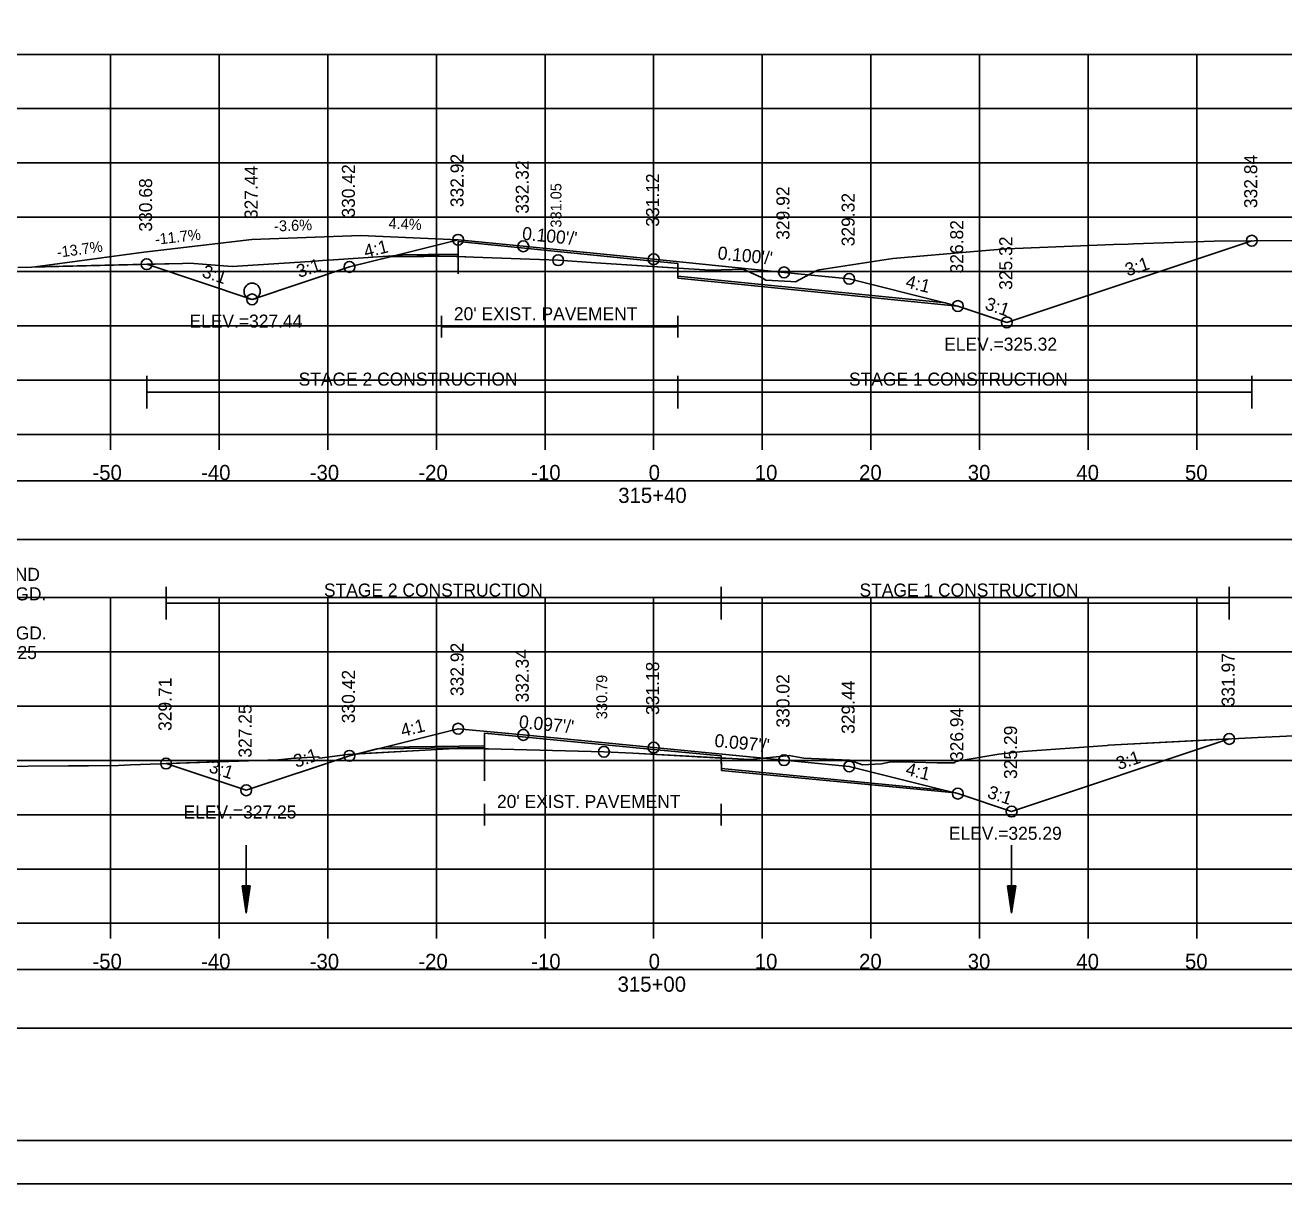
# Model space of a CAD drawing. Extents: x 1376273 to 1384221, y 378927 to 384592.
# Drawn here: x 1381300.5 to 1381416.4, y 382031.9 to 382138.5 of the extents above; entities that cross this region are included whole.
import ezdxf

# ---------------------------------------------------------------- set-up
doc = ezdxf.new("R2010")
doc.units = 0
for name, color, linetype in [('R_Alt Surface', 7, 'Continuous'), ('R_Axis', 7, 'Continuous'), ('R_Axis Annot', 7, 'Continuous'), ('R_Border', 7, 'Continuous'), ('R_Border Notes', 7, 'Continuous'), ('R_Contours', 7, 'Continuous'), ('R_Dimension', 7, 'Continuous'), ('R_Drive', 7, 'Continuous'), ('R_Exist Surface', 7, 'Continuous'), ('R_Fin Surface', 7, 'Continuous'), ('R_Grid', 7, 'Continuous'), ('R_No Plot', 7, 'Continuous'), ('R_Water', 7, 'Continuous'), ('R_Xsect Elev', 7, 'Continuous'), ('R_Xsect Slope', 7, 'Continuous'), ('T_Detection Zones', 7, 'Continuous'), ('T_Notes', 7, 'Continuous')]:
    doc.layers.add(name, color=color, linetype=linetype)

msp = doc.modelspace()

# ---------------------------------------------------------------- linework, layer by layer
at = {"layer": 'R_Alt Surface'}
for points in [[(1381334.79, 382117.39), (1381340.34, 382117.45), (1381340.35, 382118.62), (1381358.35, 382116.82), (1381360.58, 382116.59), (1381360.59, 382115.43), (1381385.23, 382112.97)], [(1381338.82, 382111.78), (1381338.82, 382109.78)], [(1381360.58, 382111.78), (1381360.58, 382109.78)], [(1381338.82, 382110.78), (1381360.58, 382110.78)], [(1381333.58, 382072.09), (1381342.77, 382072.21), (1381342.78, 382073.38), (1381358.35, 382071.87), (1381364.57, 382071.27), (1381364.58, 382070.1), (1381385.04, 382068.13)], [(1381342.78, 382066.87), (1381342.78, 382064.87)], [(1381364.57, 382066.87), (1381364.57, 382064.87)], [(1381342.78, 382065.87), (1381364.57, 382065.87)]]:
    msp.add_lwpolyline(points, dxfattribs=at)
at = {"layer": 'R_Axis'}
for p, q in [((1381208.35, 382100.86), (1381508.35, 382100.86)), ((1381308.35, 382099.46), (1381308.35, 382100.86)), ((1381318.35, 382099.46), (1381318.35, 382100.86)), ((1381328.35, 382099.46), (1381328.35, 382100.86)), ((1381338.35, 382099.46), (1381338.35, 382100.86)), ((1381348.35, 382099.46), (1381348.35, 382100.86)), ((1381358.35, 382099.46), (1381358.35, 382100.86)), ((1381368.35, 382099.46), (1381368.35, 382100.86)), ((1381378.35, 382099.46), (1381378.35, 382100.86)), ((1381388.35, 382099.46), (1381388.35, 382100.86)), ((1381398.35, 382099.46), (1381398.35, 382100.86)), ((1381408.35, 382099.46), (1381408.35, 382100.86)), ((1381208.35, 382055.86), (1381508.35, 382055.86)), ((1381308.35, 382054.46), (1381308.35, 382055.86)), ((1381318.35, 382054.46), (1381318.35, 382055.86)), ((1381328.35, 382054.46), (1381328.35, 382055.86)), ((1381338.35, 382054.46), (1381338.35, 382055.86)), ((1381348.35, 382054.46), (1381348.35, 382055.86)), ((1381358.35, 382054.46), (1381358.35, 382055.86)), ((1381368.35, 382054.46), (1381368.35, 382055.86)), ((1381378.35, 382054.46), (1381378.35, 382055.86)), ((1381388.35, 382054.46), (1381388.35, 382055.86)), ((1381398.35, 382054.46), (1381398.35, 382055.86)), ((1381408.35, 382054.46), (1381408.35, 382055.86))]:
    msp.add_line(p, q, dxfattribs=at)
at = {"layer": 'R_Axis Annot'}
for points in [[(1381207.5, 382091.2), (1381509.19, 382091.2), (1381509.19, 382096.61), (1381207.5, 382096.61)], [(1381207.5, 382046.21), (1381509.19, 382046.21), (1381509.19, 382051.62), (1381207.5, 382051.62)]]:
    msp.add_lwpolyline(points, close=True, dxfattribs=at)
at = {"layer": 'R_Border'}
msp.add_line((1381516.53, 382035.86), (1381200.35, 382035.86), dxfattribs=at)
at = {"layer": 'R_Contours'}
for p, q in [((1381340.34, 382117.28), (1381340.35, 382115.64)), ((1381342.77, 382072.04), (1381342.79, 382068.97))]:
    msp.add_line(p, q, dxfattribs=at)
for points in [[(1381360.59, 382116.17), (1381361.58, 382116.11), (1381363.05, 382116.03), (1381363.72, 382115.99), (1381364.55, 382116.02), (1381366.58, 382116.07), (1381368.27, 382115.32), (1381368.67, 382115.06), (1381370.97, 382114.96), (1381371.4, 382114.93), (1381373.2, 382115.86), (1381373.45, 382115.99), (1381373.6, 382116.01), (1381380.38, 382117.06), (1381388.18, 382117.73), (1381390.76, 382117.97), (1381391.61, 382118), (1381400.67, 382118.35), (1381402.03, 382118.39), (1381402.53, 382118.41), (1381409.96, 382118.67), (1381413.41, 382118.7), (1381390.86, 382111.18), (1381386.35, 382112.69), (1381386.34, 382112.69), (1381360.59, 382115.26)], [(1381364.57, 382071.08), (1381365.57, 382071.02), (1381366.61, 382070.96), (1381367.08, 382070.94), (1381367.54, 382070.97), (1381370.83, 382071.32), (1381372.16, 382071.08), (1381376.37, 382070.89), (1381376.37, 382070.89), (1381377.58, 382070.45), (1381379.32, 382070.54), (1381380.19, 382070.72), (1381382.32, 382070.71), (1381384.45, 382070.64), (1381386.05, 382070.64), (1381386.1, 382070.73), (1381386.48, 382070.82), (1381390.13, 382071.43), (1381392.33, 382071.69), (1381400.11, 382072.24), (1381400.23, 382072.25), (1381411.33, 382072.83), (1381391.3, 382066.15), (1381386.35, 382067.8), (1381386.12, 382067.86), (1381364.58, 382069.94)]]:
    msp.add_lwpolyline(points, close=True, dxfattribs=at)
at = {"layer": 'R_Dimension'}
for p, q in [((1381311.68, 382103.26), (1381311.68, 382106.26)), ((1381360.58, 382103.26), (1381360.58, 382106.26)), ((1381413.41, 382103.26), (1381413.41, 382106.26)), ((1381311.68, 382104.76), (1381413.41, 382104.76)), ((1381313.47, 382083.84), (1381313.47, 382086.84)), ((1381364.57, 382083.84), (1381364.57, 382086.84)), ((1381411.33, 382083.84), (1381411.33, 382086.84)), ((1381313.47, 382085.34), (1381411.33, 382085.34))]:
    msp.add_line(p, q, dxfattribs=at)
at = {"layer": 'R_Drive'}
for p, q in [((1381321.36, 382118.82), (1381311.43, 382117.66)), ((1381331.36, 382119.18), (1381321.36, 382118.82)), ((1381340.35, 382118.79), (1381331.36, 382119.18)), ((1381311.43, 382117.66), (1381301.42, 382116.29))]:
    msp.add_line(p, q, dxfattribs=at)
msp.add_lwpolyline([(1381321.36, 382118.82), (1381311.43, 382117.66)], dxfattribs=at)
at = {"layer": 'R_Exist Surface'}
for points in [[(1381299.83, 382116.25), (1381314.97, 382116.62), (1381315.45, 382116.63), (1381316.02, 382116.59), (1381319.55, 382116.33), (1381326.72, 382116.8), (1381327.86, 382116.88), (1381328.87, 382116.95), (1381335.68, 382117.39), (1381336.56, 382117.37), (1381337.82, 382117.34), (1381341.76, 382117.18), (1381349.56, 382116.91), (1381353.03, 382116.67), (1381361.58, 382116.11), (1381363.05, 382116.03), (1381363.72, 382115.99), (1381364.55, 382116.02), (1381366.58, 382116.07), (1381368.27, 382115.32), (1381368.67, 382115.06), (1381370.97, 382114.96), (1381371.4, 382114.93), (1381373.2, 382115.86), (1381373.45, 382115.99), (1381373.6, 382116.01), (1381380.38, 382117.06), (1381388.18, 382117.73), (1381390.76, 382117.97), (1381391.61, 382118), (1381400.67, 382118.35), (1381402.03, 382118.39), (1381402.53, 382118.41), (1381409.96, 382118.67), (1381420.98, 382118.76)], [(1381297.01, 382070.31), (1381304.49, 382070.36), (1381306.34, 382070.36), (1381309.08, 382070.39), (1381310.19, 382070.45), (1381323.77, 382070.92), (1381324.98, 382071.04), (1381327.45, 382071.19), (1381327.48, 382071.19), (1381327.49, 382071.19), (1381327.58, 382071.08), (1381330.16, 382071.41), (1381337.88, 382071.83), (1381340.06, 382071.95), (1381341.57, 382071.95), (1381341.78, 382071.95), (1381343.15, 382071.92), (1381353.77, 382071.65), (1381356.42, 382071.53), (1381365.57, 382071.02), (1381366.61, 382070.96), (1381367.08, 382070.94), (1381367.54, 382070.97), (1381370.83, 382071.32), (1381372.16, 382071.08), (1381376.37, 382070.89), (1381376.37, 382070.89), (1381377.58, 382070.45), (1381379.32, 382070.54), (1381380.19, 382070.72), (1381382.32, 382070.71), (1381384.45, 382070.64), (1381386.05, 382070.64), (1381386.1, 382070.73), (1381386.48, 382070.82), (1381390.13, 382071.43), (1381392.33, 382071.69), (1381400.11, 382072.24), (1381400.23, 382072.25), (1381413.97, 382072.96), (1381422.56, 382073.38)]]:
    msp.add_lwpolyline(points, dxfattribs=at)
at = {"layer": 'R_Fin Surface'}
for points in [[(1381311.68, 382116.54), (1381321.39, 382113.3), (1381330.35, 382116.29), (1381334.82, 382117.4), (1381340.35, 382118.79), (1381346.35, 382118.19), (1381358.35, 382116.99), (1381370.35, 382115.79), (1381376.35, 382115.19), (1381385.02, 382113.02), (1381386.35, 382112.69), (1381390.86, 382111.18), (1381413.41, 382118.7)], [(1381313.47, 382070.57), (1381320.84, 382068.11), (1381330.35, 382071.28), (1381334.08, 382072.21), (1381340.35, 382073.78), (1381346.35, 382073.2), (1381358.35, 382072.04), (1381370.35, 382070.88), (1381376.35, 382070.3), (1381384.94, 382068.15), (1381386.35, 382067.8), (1381391.3, 382066.15), (1381411.33, 382072.83)]]:
    msp.add_lwpolyline(points, dxfattribs=at)
at = {"layer": 'R_Grid'}
for p, q in [((1381208.35, 382135.86), (1381508.35, 382135.86)), ((1381308.35, 382100.86), (1381308.35, 382135.86)), ((1381318.35, 382100.86), (1381318.35, 382135.86)), ((1381328.35, 382100.86), (1381328.35, 382135.86)), ((1381338.35, 382100.86), (1381338.35, 382135.86)), ((1381348.35, 382100.86), (1381348.35, 382135.86)), ((1381358.35, 382100.86), (1381358.35, 382135.86)), ((1381368.35, 382100.86), (1381368.35, 382135.86)), ((1381378.35, 382100.86), (1381378.35, 382135.86)), ((1381388.35, 382100.86), (1381388.35, 382135.86)), ((1381398.35, 382100.86), (1381398.35, 382135.86)), ((1381408.35, 382100.86), (1381408.35, 382135.86)), ((1381208.35, 382130.86), (1381508.35, 382130.86)), ((1381208.35, 382125.86), (1381508.35, 382125.86)), ((1381208.35, 382120.86), (1381508.35, 382120.86)), ((1381208.35, 382115.86), (1381508.35, 382115.86)), ((1381208.35, 382110.86), (1381508.35, 382110.86)), ((1381208.35, 382105.86), (1381508.35, 382105.86)), ((1381208.35, 382100.86), (1381508.35, 382100.86)), ((1381208.35, 382085.86), (1381508.35, 382085.86)), ((1381308.35, 382055.86), (1381308.35, 382085.86)), ((1381318.35, 382055.86), (1381318.35, 382085.86)), ((1381328.35, 382055.86), (1381328.35, 382085.86)), ((1381338.35, 382055.86), (1381338.35, 382085.86)), ((1381348.35, 382055.86), (1381348.35, 382085.86)), ((1381358.35, 382055.86), (1381358.35, 382085.86)), ((1381368.35, 382055.86), (1381368.35, 382085.86)), ((1381378.35, 382055.86), (1381378.35, 382085.86)), ((1381388.35, 382055.86), (1381388.35, 382085.86)), ((1381398.35, 382055.86), (1381398.35, 382085.86)), ((1381408.35, 382055.86), (1381408.35, 382085.86)), ((1381208.35, 382080.86), (1381508.35, 382080.86)), ((1381208.35, 382075.86), (1381508.35, 382075.86)), ((1381208.35, 382070.86), (1381508.35, 382070.86)), ((1381208.35, 382065.86), (1381508.35, 382065.86)), ((1381208.35, 382060.86), (1381508.35, 382060.86)), ((1381208.35, 382055.86), (1381508.35, 382055.86))]:
    msp.add_line(p, q, dxfattribs=at)
at = {"layer": 'R_No Plot'}
msp.add_line((1381187.95, 382031.88), (1381521.28, 382031.88), dxfattribs=at)
for points in [[(1381187.94, 382245.21), (1381521.28, 382245.21), (1381521.28, 382031.88), (1381187.94, 382031.88)], [(1381434.27, 382241.32), (1381434.27, 382231.44), (1381470, 382231.44), (1381470, 382228.52), (1381493.2, 382228.52), (1381493.2, 382204.19), (1381516.53, 382204.19), (1381516.53, 382035.86), (1381200.35, 382035.86), (1381200.35, 382241.32)]]:
    msp.add_lwpolyline(points, close=True, dxfattribs=at)
for points in [[(1381334.09, 382117.22), (1381340.34, 382117.28), (1381340.35, 382118.62), (1381358.35, 382116.82), (1381360.58, 382116.59), (1381360.59, 382115.26), (1381386.34, 382112.69)], [(1381332.87, 382071.91), (1381342.77, 382072.04), (1381342.78, 382073.38), (1381358.35, 382071.87), (1381364.57, 382071.27), (1381364.58, 382069.94), (1381386.12, 382067.86)]]:
    msp.add_lwpolyline(points, dxfattribs=at)
for centre in [(1381340.35, 382118.79), (1381346.35, 382118.19), (1381413.41, 382118.7), (1381349.56, 382116.91), (1381358.35, 382116.99), (1381311.68, 382116.54), (1381330.35, 382116.29), (1381370.35, 382115.79), (1381376.35, 382115.19), (1381321.39, 382113.3), (1381321.39, 382113.3), (1381386.35, 382112.69), (1381390.86, 382111.18), (1381390.86, 382111.18), (1381340.35, 382073.78), (1381346.35, 382073.2), (1381411.33, 382072.83), (1381353.77, 382071.65), (1381358.35, 382072.04), (1381313.47, 382070.57), (1381330.35, 382071.28), (1381370.35, 382070.88), (1381376.35, 382070.3), (1381320.84, 382068.11), (1381320.84, 382068.11), (1381386.35, 382067.8), (1381391.3, 382066.15), (1381391.3, 382066.15)]:
    msp.add_circle(centre, 0.5, dxfattribs=at)
at = {"layer": 'R_Water'}
for p, q in [((1381320.84, 382063.05), (1381320.84, 382056.8)), ((1381391.3, 382063.05), (1381391.3, 382056.8)), ((1381320.47, 382059.3), (1381320.84, 382056.8)), ((1381321.22, 382059.3), (1381320.47, 382059.3)), ((1381320.53, 382059.3), (1381320.84, 382057.21)), ((1381320.59, 382059.3), (1381320.84, 382057.64)), ((1381320.65, 382059.3), (1381320.84, 382058.06)), ((1381320.72, 382059.3), (1381320.84, 382058.48)), ((1381320.78, 382059.3), (1381320.84, 382058.9)), ((1381321.22, 382059.3), (1381320.84, 382056.8)), ((1381320.96, 382059.3), (1381320.84, 382058.48)), ((1381321.09, 382059.3), (1381320.84, 382057.64)), ((1381321.15, 382059.3), (1381320.84, 382057.21)), ((1381321.03, 382059.3), (1381320.84, 382058.06)), ((1381320.9, 382059.3), (1381320.84, 382058.9)), ((1381390.93, 382059.3), (1381391.3, 382056.8)), ((1381391.68, 382059.3), (1381390.93, 382059.3)), ((1381390.99, 382059.3), (1381391.3, 382057.21)), ((1381391.05, 382059.3), (1381391.3, 382057.64)), ((1381391.11, 382059.3), (1381391.3, 382058.06)), ((1381391.18, 382059.3), (1381391.3, 382058.48)), ((1381391.24, 382059.3), (1381391.3, 382058.9)), ((1381391.68, 382059.3), (1381391.3, 382056.8)), ((1381391.42, 382059.3), (1381391.3, 382058.48)), ((1381391.55, 382059.3), (1381391.3, 382057.64)), ((1381391.61, 382059.3), (1381391.3, 382057.21)), ((1381391.49, 382059.3), (1381391.3, 382058.06)), ((1381391.36, 382059.3), (1381391.3, 382058.9))]:
    msp.add_line(p, q, dxfattribs=at)
msp.add_circle((1381321.39, 382114.05), 0.75, dxfattribs=at)
at = {"layer": 'T_Detection Zones'}
for p, q in [((1381340.34, 382117.28), (1381339.43, 382117.28)), ((1381339.43, 382117.28), (1381340.34, 382117.24)), ((1381340.34, 382117.24), (1381340.34, 382117.28)), ((1381340.34, 382117.28), (1381340.34, 382117.24)), ((1381360.59, 382116.17), (1381360.58, 382116.59)), ((1381332.87, 382071.91), (1381331.05, 382071.45)), ((1381342.77, 382072.04), (1381332.87, 382071.91)), ((1381342.77, 382071.93), (1381342.77, 382072.04)), ((1381342.77, 382072.04), (1381342.77, 382071.93)), ((1381364.57, 382071.08), (1381364.57, 382071.27))]:
    msp.add_line(p, q, dxfattribs=at)
for points in [[(1381360.58, 382116.59), (1381358.35, 382116.82), (1381340.35, 382118.62), (1381340.34, 382117.28)], [(1381340.34, 382117.24), (1381341.76, 382117.18), (1381349.56, 382116.91), (1381353.03, 382116.67), (1381360.59, 382116.17)], [(1381364.57, 382071.27), (1381358.35, 382071.87), (1381342.78, 382073.38), (1381342.77, 382072.04)], [(1381331.05, 382071.45), (1381337.88, 382071.83), (1381340.06, 382071.95), (1381341.57, 382071.95), (1381341.78, 382071.95), (1381342.77, 382071.93)], [(1381342.77, 382071.93), (1381343.15, 382071.92), (1381353.77, 382071.65), (1381356.42, 382071.53), (1381364.57, 382071.08)]]:
    msp.add_lwpolyline(points, dxfattribs=at)
for points in [[(1381311.68, 382116.54), (1381314.97, 382116.62), (1381315.45, 382116.63), (1381316.02, 382116.59), (1381319.55, 382116.33), (1381326.72, 382116.8), (1381327.86, 382116.88), (1381328.87, 382116.95), (1381335.68, 382117.39), (1381336.56, 382117.37), (1381337.82, 382117.34), (1381339.43, 382117.28), (1381334.09, 382117.22), (1381330.35, 382116.29), (1381321.39, 382113.3)], [(1381313.47, 382070.57), (1381323.77, 382070.92), (1381324.98, 382071.04), (1381327.45, 382071.19), (1381327.48, 382071.19), (1381327.49, 382071.19), (1381327.58, 382071.08), (1381330.16, 382071.41), (1381331.05, 382071.45), (1381330.35, 382071.28), (1381320.84, 382068.11)]]:
    msp.add_lwpolyline(points, close=True, dxfattribs=at)
at = {"layer": 'T_Notes'}
for p, q in [((1381321.36, 382118.82), (1381311.43, 382117.66)), ((1381331.36, 382119.18), (1381321.36, 382118.82)), ((1381340.35, 382118.79), (1381331.36, 382119.18)), ((1381334.82, 382117.4), (1381340.35, 382118.79)), ((1381311.43, 382117.66), (1381301.42, 382116.29)), ((1381301.42, 382116.29), (1381311.68, 382116.54))]:
    msp.add_line(p, q, dxfattribs=at)
msp.add_lwpolyline([(1381311.68, 382116.54), (1381321.39, 382113.3), (1381330.35, 382116.29), (1381334.46, 382117.31), (1381334.82, 382117.4)], dxfattribs=at)

# ---------------------------------------------------------------- texts
at = {"layer": 'R_Alt Surface'}
for p in [(1381339.96, 382111.38), (1381343.93, 382066.48)]:
    msp.add_text("20' EXIST. PAVEMENT", height=1.2, dxfattribs=at).set_placement(p)
at = {"layer": 'R_Axis Annot'}
for s, p in [('-50', (1381306.69, 382096.66)), ('-40', (1381316.69, 382096.66)), ('-30', (1381326.69, 382096.66)), ('-20', (1381336.69, 382096.66)), ('-10', (1381347.08, 382096.66)), ('0', (1381357.89, 382096.66)), ('10', (1381367.66, 382096.66)), ('20', (1381377.26, 382096.66)), ('30', (1381387.26, 382096.66)), ('40', (1381397.26, 382096.66)), ('50', (1381407.26, 382096.66)), ('315+40', (1381355.09, 382094.56)), ('-50', (1381306.69, 382051.66)), ('-40', (1381316.69, 382051.66)), ('-30', (1381326.69, 382051.66)), ('-20', (1381336.69, 382051.66)), ('-10', (1381347.08, 382051.66)), ('0', (1381357.89, 382051.66)), ('10', (1381367.66, 382051.66)), ('20', (1381377.26, 382051.66)), ('30', (1381387.26, 382051.66)), ('40', (1381397.26, 382051.66)), ('50', (1381407.26, 382051.66)), ('315+00', (1381355.03, 382049.56))]:
    msp.add_text(s, height=1.4, dxfattribs=at).set_placement(p)
at = {"layer": 'R_Border Notes'}
for s, p in [('ELEV.=327.44', (1381315.62, 382110.7)), ('ELEV.=325.32', (1381385.09, 382108.58)), ('ELEV.=327.25', (1381315.07, 382065.51)), ('ELEV.=325.29', (1381385.52, 382063.55))]:
    msp.add_text(s, height=1.2, dxfattribs=at).set_placement(p)
at = {"layer": 'R_Dimension'}
for s, p in [('STAGE 2 CONSTRUCTION', (1381325.67, 382105.36)), ('STAGE 1 CONSTRUCTION', (1381376.33, 382105.36)), ('STAGE 2 CONSTRUCTION', (1381328, 382085.94)), ('STAGE 1 CONSTRUCTION', (1381377.3, 382085.94))]:
    msp.add_text(s, height=1.2, dxfattribs=at).set_placement(p)
at = {"layer": 'R_Drive'}
for s, rotation, p in [('-3.6%', 2.0704, (1381323.43, 382119.55)), ('4.4%', 357.4964, (1381333.93, 382119.82)), ('-11.7%', 6.6444, (1381312.5, 382118.32)), ('-13.7%', 7.8205, (1381303.48, 382117.13))]:
    msp.add_text(s, height=1, rotation=rotation, dxfattribs=at).set_placement(p)
at = {"layer": 'R_Xsect Elev'}
for s, height, rotation, p in [('332.92', 1.2, 90, (1381340.85, 382121.79)), ('332.84', 1.2, 90, (1381413.91, 382121.7)), ('327.44', 1.2, 90, (1381321.89, 382120.69)), ('330.42', 1.2, 90, (1381330.85, 382120.83)), ('332.32', 1.2, 90, (1381346.85, 382121.19)), ('330.68', 1.2, 90, (1381312.18, 382119.54)), ('331.12', 1.2, 90, (1381358.85, 382119.99)), ('331.05', 1, 90, (1381349.86, 382119.91)), ('329.92', 1.2, 90, (1381370.85, 382118.79)), ('329.32', 1.2, 90, (1381376.85, 382118.19)), ('326.82', 1.2, 90, (1381386.85, 382115.69)), ('325.32', 1.2, 90, (1381391.36, 382114.18)), ('315+00.00 END', 1.2, 360, (1381290.39, 382087.39)), ('0.40% LT.DT.GD.', 1.2, 360, (1381289.69, 382085.59)), ('0.48% LT.DT.GD.', 1.2, 360, (1381289.73, 382081.99)), ('ELEV.=327.25', 1.2, 360, (1381291.18, 382080.19)), ('332.92', 1.2, 90, (1381340.85, 382076.78)), ('332.34', 1.2, 90, (1381346.85, 382076.2)), ('331.97', 1.2, 90, (1381411.83, 382075.83)), ('330.42', 1.2, 90, (1381330.85, 382074.28)), ('331.18', 1.2, 90, (1381358.85, 382075.04)), ('329.71', 1.2, 90, (1381313.97, 382073.57)), ('330.79', 1, 90, (1381354.07, 382074.65)), ('330.02', 1.2, 90, (1381370.85, 382073.88)), ('329.44', 1.2, 90, (1381376.85, 382073.3)), ('327.25', 1.2, 90, (1381321.34, 382071.11)), ('326.94', 1.2, 90, (1381386.85, 382070.8)), ('325.29', 1.2, 90, (1381391.8, 382069.15))]:
    msp.add_text(s, height=height, rotation=rotation, dxfattribs=at).set_placement(p)
at = {"layer": 'R_Xsect Slope'}
for s, rotation, p in [("0.100'/'", 354.2894, (1381346.2, 382118.8)), ('4:1', 14.0362, (1381331.84, 382117.11)), ("0.100'/'", 354.2894, (1381364.2, 382117)), ('3:1', 18.4349, (1381401.98, 382115.41)), ('3:1', 341.5651, (1381316.69, 382115.39)), ('3:1', 18.4349, (1381325.71, 382115.27)), ('4:1', 345.9638, (1381381.47, 382114.42)), ('3:1', 341.5651, (1381388.76, 382112.41)), ('4:1', 14.0362, (1381335.23, 382073.01)), ("0.097'/'", 354.4802, (1381345.91, 382073.84)), ("0.097'/'", 354.4802, (1381363.91, 382072.11)), ('3:1', 18.4349, (1381325.44, 382070.17)), ('3:1', 341.5651, (1381317.32, 382069.81)), ('3:1', 18.4349, (1381401.16, 382069.96)), ('4:1', 345.9638, (1381381.47, 382069.54)), ('3:1', 341.5651, (1381388.98, 382067.45))]:
    msp.add_text(s, height=1.2, rotation=rotation, dxfattribs=at).set_placement(p)

doc.saveas('drawing.dxf')
